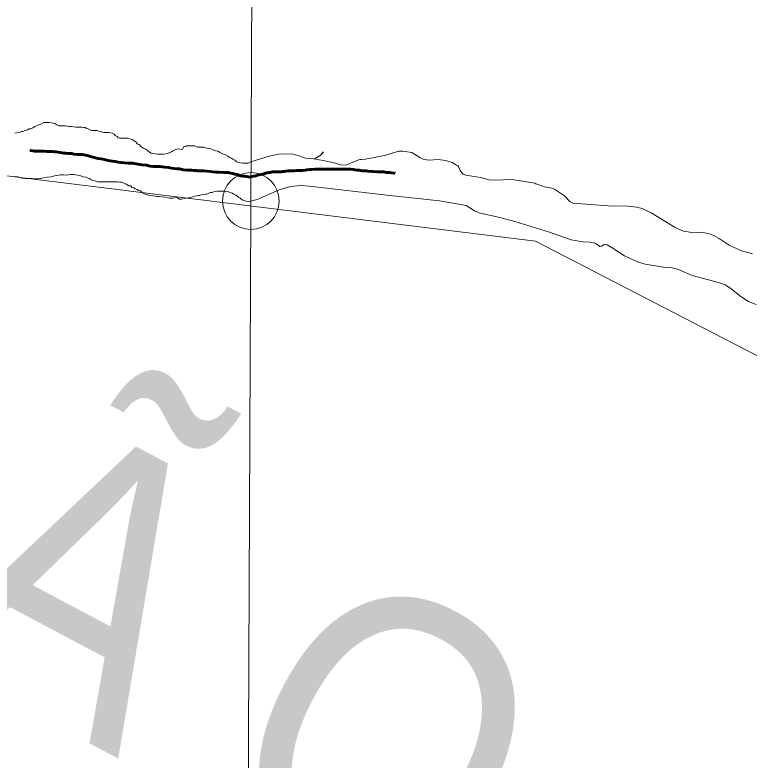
# Model space of a CAD drawing. Extents: x -1643653 to 4543381, y 1624270 to 13878484.
# Drawn here: x 807697 to 808989, y 9012457 to 9013769 of the extents above; entities that cross this region are included whole.
import ezdxf

# ---------------------------------------------------------------- set-up
doc = ezdxf.new("R2010")
doc.units = 0
doc.header["$LTSCALE"] = 200
doc.header["$PDMODE"] = 32
doc.header["$PDSIZE"] = 100
doc.linetypes.add('LONG_DASH_SHORT_DASH', pattern=[9.9, 6, -1.2, 1.5, -1.2])
doc.layers.add('1', color=7, linetype='Continuous', lineweight=13)
doc.layers.add('49', color=7, linetype='Continuous')

msp = doc.modelspace()

# ---------------------------------------------------------------- linework, layer by layer
at = {"layer": '1'}
for points in [[(808158.2, 9024186.1), (808124.6, 9016210.6), (808092.9, 9009049.8)], [(814598.3, 9008896), (813758.5, 9010664.1), (812879.6, 9010781.5), (811952.2, 9011648.1), (810858.7, 9011770.6), (810494.2, 9012398.9), (808613.3, 9013370.5), (807126, 9013554.3), (805831.2, 9014683.5)], [(807696.5, 9013560.6), (807700, 9013561.6), (807703.8, 9013562), (807706.1, 9013562.8), (807708.3, 9013563.5), (807710.6, 9013564), (807712.6, 9013565), (807715.3, 9013565.7), (807718.6, 9013566.7), (807721.3, 9013568.2), (807724.6, 9013568.7), (807729.4, 9013570.6), (807731.9, 9013572.4), (807736.4, 9013574.1), (807738.7, 9013575.8), (807743.2, 9013577.3), (807747.5, 9013579.5), (807750.5, 9013579.5), (807753, 9013579.5), (807757, 9013579.5), (807761, 9013579.2), (807763.2, 9013578.4), (807766.7, 9013577.9), (807770.4, 9013575.4), (807773.7, 9013573.6), (807777.7, 9013573.6), (807779.7, 9013573.6), (807783.4, 9013573.5), (807785.4, 9013573.5), (807789.4, 9013573), (807791.7, 9013572.7), (807795.4, 9013572.5), (807799.7, 9013571.7), (807803.7, 9013571.6), (807806.2, 9013571.6), (807809.7, 9013571.6), (807814.7, 9013571.3), (807818.2, 9013571.1), (807820.4, 9013570.8), (807822.7, 9013569.3), (807825.7, 9013568.5), (807829.1, 9013566.5), (807831.4, 9013565.5), (807834.4, 9013565.4), (807840.9, 9013565.4), (807848.6, 9013563.1), (807850.9, 9013562.8), (807853.1, 9013562.3), (807856.1, 9013562), (807859.9, 9013562), (807861.9, 9013562), (807865.1, 9013561.7), (807867.6, 9013560.7), (807871.1, 9013558.9), (807873.1, 9013556.7), (807876.6, 9013555.1), (807878.3, 9013552.6), (807881.6, 9013552.1), (807884.8, 9013552.1), (807888.3, 9013552.1), (807890.3, 9013552), (807892.3, 9013552), (807896.1, 9013552), (807899.1, 9013551), (807902.8, 9013549.7), (807906, 9013547.7), (807909.8, 9013545.2), (807912, 9013542.1), (807915.2, 9013540.6), (807918.2, 9013537.3), (807921.4, 9013535.6), (807924.7, 9013533.5), (807926.9, 9013532.5), (807930.2, 9013530.5), (807933.6, 9013527.2), (807936.6, 9013525.7), (807939.4, 9013524.9), (807942.9, 9013524.2), (807947.4, 9013523.6), (807950.6, 9013523.6), (807952.6, 9013523.6), (807955.9, 9013523.6), (807958.1, 9013523.8), (807962.1, 9013524.3), (807964.4, 9013525), (807968.4, 9013526), (807972.4, 9013527.7), (807974.4, 9013529.5), (807977.2, 9013530.9), (807981.5, 9013532.7), (807984, 9013533.2), (807991.5, 9013532.1), (807993.7, 9013536.8), (807996.7, 9013537.6)], [(807996.7, 9013537.6), (807993.7, 9013536.8), (807991.5, 9013532.1), (807984, 9013533.2), (807981.5, 9013532.7), (807977.2, 9013530.9), (807974.4, 9013529.5), (807972.4, 9013527.7), (807968.4, 9013526), (807964.4, 9013525), (807962.1, 9013524.3), (807958.1, 9013523.8), (807955.9, 9013523.6), (807952.6, 9013523.6), (807950.6, 9013523.6), (807947.4, 9013523.6), (807942.9, 9013524.2), (807939.4, 9013524.9), (807936.6, 9013525.7), (807933.6, 9013527.2), (807930.2, 9013530.5), (807926.9, 9013532.5), (807924.7, 9013533.5), (807921.4, 9013535.6), (807918.2, 9013537.3), (807915.2, 9013540.6), (807912, 9013542.1), (807909.8, 9013545.2), (807906, 9013547.7), (807902.8, 9013549.7), (807899.1, 9013551), (807896.1, 9013552), (807892.3, 9013552), (807890.3, 9013552), (807888.3, 9013552.1), (807884.8, 9013552.1), (807881.6, 9013552.1), (807878.3, 9013552.6), (807876.6, 9013555.1), (807873.1, 9013556.7), (807871.1, 9013558.9), (807867.6, 9013560.7), (807865.1, 9013561.7), (807861.9, 9013562), (807859.9, 9013562), (807856.1, 9013562), (807853.1, 9013562.3), (807850.9, 9013562.8), (807848.6, 9013563.1), (807840.9, 9013565.4), (807834.4, 9013565.4), (807831.4, 9013565.5), (807829.1, 9013566.5), (807825.7, 9013568.5), (807822.7, 9013569.3), (807820.4, 9013570.8), (807818.2, 9013571.1), (807814.7, 9013571.3), (807809.7, 9013571.6), (807806.2, 9013571.6), (807803.7, 9013571.6), (807799.7, 9013571.7), (807795.4, 9013572.5), (807791.7, 9013572.7), (807789.4, 9013573), (807785.4, 9013573.5), (807783.4, 9013573.5), (807779.7, 9013573.6), (807777.7, 9013573.6), (807773.7, 9013573.6), (807770.4, 9013575.4), (807766.7, 9013577.9), (807763.2, 9013578.4), (807761, 9013579.2), (807757, 9013579.5), (807753, 9013579.5), (807750.5, 9013579.5), (807747.5, 9013579.5), (807743.2, 9013577.3), (807738.7, 9013575.8), (807736.4, 9013574.1), (807731.9, 9013572.4), (807729.4, 9013570.6), (807724.6, 9013568.7), (807721.3, 9013568.2), (807718.6, 9013566.7), (807715.3, 9013565.7), (807712.6, 9013565), (807710.6, 9013564), (807708.3, 9013563.5), (807706.1, 9013562.8), (807703.8, 9013562), (807700, 9013561.6), (807696.5, 9013560.6)], [(807996.7, 9013537.6), (807998.8, 9013538.3), (808003, 9013538.8), (808006.8, 9013538.8), (808010.3, 9013538.5), (808013.5, 9013538.5), (808017.7, 9013536.4), (808021.2, 9013536.2), (808024.7, 9013536.1), (808028.7, 9013535.9), (808032, 9013535.1), (808035, 9013534.6), (808037.5, 9013533.8), (808041.5, 9013533.3), (808044, 9013531.8), (808048, 9013530.2), (808050.2, 9013529.5), (808054, 9013528.9), (808056.7, 9013527.2), (808062.2, 9013524.6), (808067.4, 9013522.8), (808071.7, 9013520.6), (808074.1, 9013518.8), (808078.1, 9013517), (808080.1, 9013515), (808083.8, 9013513.2), (808087.6, 9013510.2), (808089.8, 9013509.4), (808093.8, 9013508.4), (808097.1, 9013507.9), (808100.6, 9013507.8), (808102.6, 9013507.8), (808105.1, 9013508.1), (808107.1, 9013508.1), (808112, 9013510.2), (808144.5, 9013520.3), (808160.7, 9013523.7), (808174.1, 9013524.7), (808186.6, 9013524), (808194.9, 9013521.7)], [(808112, 9013510.2), (808107.1, 9013508.1), (808105.1, 9013508.1), (808102.6, 9013507.8), (808100.6, 9013507.8), (808097.1, 9013507.9), (808093.8, 9013508.4), (808089.8, 9013509.4), (808087.6, 9013510.2), (808083.8, 9013513.2), (808080.1, 9013515), (808078.1, 9013517), (808074.1, 9013518.8), (808071.7, 9013520.6), (808067.4, 9013522.8), (808062.2, 9013524.6), (808056.7, 9013527.2), (808054, 9013528.9), (808050.2, 9013529.5), (808048, 9013530.2), (808044, 9013531.8), (808041.5, 9013533.3), (808037.5, 9013533.8), (808035, 9013534.6), (808032, 9013535.1), (808028.7, 9013535.9), (808024.7, 9013536.1), (808021.2, 9013536.2), (808017.7, 9013536.4), (808013.5, 9013538.5), (808010.3, 9013538.5), (808006.8, 9013538.8), (808003, 9013538.8), (807998.8, 9013538.3), (807996.7, 9013537.6)], [(808611.9, 9013472.9), (808572, 9013479), (808540.7, 9013477.8), (808531.4, 9013478.8), (808516.6, 9013482.9), (808490.7, 9013487.1), (808486, 9013488.8), (808483, 9013491.4), (808480.5, 9013495), (808478.3, 9013501.2), (808476.5, 9013503.8), (808473.9, 9013504.2), (808466.5, 9013509.1), (808454.9, 9013512.6), (808441.6, 9013514.2), (808425.6, 9013513.4), (808415.7, 9013514.8), (808409.6, 9013517.7), (808395.5, 9013526.6), (808379.7, 9013529.4), (808372.4, 9013529), (808347.2, 9013521.7), (808314.1, 9013514.9), (808307.6, 9013514.3), (808304.1, 9013514.2), (808300.3, 9013513.1), (808280.2, 9013504.8), (808271.7, 9013504.6), (808261, 9013507.8), (808239.5, 9013512.6), (808239.6, 9013512.8), (808239.5, 9013512.6), (808218.9, 9013516.3), (808208.2, 9013516.6), (808194.9, 9013521.7), (808186.6, 9013524), (808174.1, 9013524.7), (808160.7, 9013523.7), (808144.5, 9013520.3), (808112, 9013510.2)], [(808239.6, 9013512.8), (808239.5, 9013512.6), (808261, 9013507.8), (808271.7, 9013504.6), (808280.2, 9013504.8), (808300.3, 9013513.1), (808304.1, 9013514.2), (808307.6, 9013514.3), (808314.1, 9013514.9), (808347.2, 9013521.7), (808372.4, 9013529), (808379.7, 9013529.4), (808395.5, 9013526.6), (808409.6, 9013517.7), (808415.7, 9013514.8), (808425.6, 9013513.4), (808441.6, 9013514.2), (808454.9, 9013512.6), (808466.5, 9013509.1), (808473.9, 9013504.2), (808476.5, 9013503.8), (808478.3, 9013501.2), (808480.5, 9013495), (808483, 9013491.4), (808486, 9013488.8), (808490.7, 9013487.1), (808516.6, 9013482.9), (808531.4, 9013478.8), (808540.7, 9013477.8), (808572, 9013479), (808611.9, 9013472.9)], [(808194.9, 9013521.7), (808208.2, 9013516.6), (808218.9, 9013516.3), (808239.5, 9013512.6)], [(807884.5, 9013474.5), (807881, 9013474.8), (807876.7, 9013475), (807874.2, 9013475), (807870.2, 9013475.1), (807867.7, 9013475.1), (807861.7, 9013475.1), (807856.5, 9013475.2), (807853, 9013475.2), (807849, 9013475.2), (807846.2, 9013475.2), (807842, 9013475.3), (807838, 9013476.8), (807834, 9013477.3), (807830.5, 9013479.3), (807827.2, 9013480.9), (807823.7, 9013481.9), (807821.5, 9013483.4), (807816.8, 9013483.9), (807812.8, 9013485.5), (807810.5, 9013486.2), (807807.3, 9013486.8), (807803, 9013487.5), (807800.5, 9013488.1), (807796.3, 9013488.1), (807794, 9013488.1), (807788, 9013486.6), (807782.3, 9013487.2), (807776.8, 9013487.2), (807774, 9013487), (807770.5, 9013486.5), (807766.5, 9013485.8), (807760.5, 9013484.1), (807753.5, 9013483.6), (807748.2, 9013482.1), (807744.2, 9013481.4), (807741.5, 9013480.9), (807736.2, 9013480.7), (807732.2, 9013480.7), (807727.2, 9013480.8), (807722.7, 9013480.8), (807719.9, 9013480.8), (807714.9, 9013480.8), (807709.9, 9013481.6), (807706.4, 9013482.4), (807701.5, 9013484.2), (807696.5, 9013484.5)], [(807896.9, 9013468.1), (807892.2, 9013470.9), (807888.2, 9013473), (807884.5, 9013474.5)], [(808611.9, 9013472.9), (808614.1, 9013471.8), (808629.3, 9013466.3), (808639.4, 9013464.6), (808647, 9013462), (808664.1, 9013450.6), (808673.7, 9013440.8), (808678.8, 9013437.6), (808741.4, 9013432.6), (808776.3, 9013432.4), (808791.1, 9013430.5), (808801.3, 9013427.9), (808817.2, 9013420.4), (808859.4, 9013394.8), (808874, 9013388.2), (808888.8, 9013385.8), (808900.8, 9013386.4), (808909.3, 9013385.9), (808921.5, 9013382.9), (808927.1, 9013380.7), (808936.6, 9013375.5), (808954.4, 9013363.8), (808975.8, 9013353.6), (808995.3, 9013348.5)], [(808995.3, 9013348.5), (808975.8, 9013353.6), (808954.4, 9013363.8), (808936.6, 9013375.5), (808927.1, 9013380.7), (808921.5, 9013382.9), (808909.3, 9013385.9), (808900.8, 9013386.4), (808888.8, 9013385.8), (808874, 9013388.2), (808859.4, 9013394.8), (808817.2, 9013420.4), (808801.3, 9013427.9), (808791.1, 9013430.5), (808776.3, 9013432.4), (808741.4, 9013432.6), (808678.8, 9013437.6), (808673.7, 9013440.8), (808664.1, 9013450.6), (808647, 9013462), (808639.4, 9013464.6), (808629.3, 9013466.3), (808614.1, 9013471.8), (808611.9, 9013472.9)], [(808034.4, 9013453.5), (808032.4, 9013453.5), (808028.6, 9013452.7), (808025.1, 9013452), (808021.6, 9013451.3), (808019.6, 9013450.8), (808016.1, 9013450.3), (808011.3, 9013449.6), (808008.1, 9013448.1), (808003.6, 9013447.7), (808001.6, 9013446.9), (807998.6, 9013446.4), (807995.5, 9013445.5), (807992.3, 9013445), (807990, 9013444.7), (807986.5, 9013444.8), (807981.6, 9013447.3), (807974.5, 9013446.1), (807968.5, 9013446.6), (807964.5, 9013447.4), (807960.3, 9013448.2), (807954.8, 9013448.7), (807950.3, 9013449.2), (807946.3, 9013449.5), (807944.1, 9013450.1), (807940.1, 9013450.6), (807936.3, 9013451.1), (807932.3, 9013451.9), (807928.6, 9013452.7), (807926.1, 9013453.4), (807922.3, 9013455), (807920.1, 9013457), (807917.6, 9013459.5), (807914.6, 9013460), (807911.9, 9013461.5), (807908.1, 9013463.1), (807905.9, 9013464.8), (807902.4, 9013465.3), (807900.4, 9013467.9), (807896.9, 9013468.1)], [(808720.2, 9013366), (808718.4, 9013367.2), (808709.5, 9013368.9), (808696.8, 9013369.5), (808676.2, 9013373.3), (808637.9, 9013386.5), (808577.1, 9013405.3), (808553, 9013412), (808514.2, 9013420.6), (808506, 9013424.3), (808491.2, 9013433.7), (808444.4, 9013441.4), (808357, 9013451.3), (808215.5, 9013467.5), (808199.2, 9013468.5), (808181.7, 9013466.9), (808161.7, 9013461.3), (808123, 9013444.3), (808112, 9013441.3), (808107.3, 9013440.5), (808103.6, 9013441.2), (808100.1, 9013442.5), (808096.8, 9013443.3), (808093.3, 9013446.1), (808091.1, 9013447.8), (808088.1, 9013450.1), (808085.9, 9013451.6), (808081.4, 9013453.4), (808079.2, 9013455.2), (808074.2, 9013456.7), (808070.7, 9013458.2), (808065.9, 9013458.5), (808061.7, 9013458.5), (808057.2, 9013458.6), (808052.7, 9013458.6), (808048.2, 9013458.1), (808043.9, 9013456.1), (808040.4, 9013456.2), (808038.1, 9013455.4), (808034.4, 9013453.5)], [(809001.8, 9013259.1), (808988.6, 9013264.6), (808974.8, 9013273.5), (808955.4, 9013288.5), (808947, 9013293.5), (808935.4, 9013297.7), (808889.1, 9013310.1), (808864.9, 9013320.7), (808852.4, 9013324.1), (808838.9, 9013324.8), (808806.1, 9013330.1), (808792.6, 9013334.2), (808769.9, 9013344.8), (808746.8, 9013360.3), (808739.2, 9013364), (808734.1, 9013364.5), (808729.4, 9013361.8), (808726.8, 9013361.5), (808720.2, 9013366)]]:
    msp.add_lwpolyline(points, dxfattribs=at)
at = {"layer": '1', "linetype": 'LONG_DASH_SHORT_DASH', "lineweight": 60}
for points in [[(808029.5, 9013494.3), (808024.6, 9013494.6), (808020.6, 9013494.8), (808018.1, 9013494.8), (808015.6, 9013495.1), (808011.6, 9013495.1), (808007.3, 9013495.4), (808000.1, 9013495.9), (807993.1, 9013496.5), (807987.1, 9013497.8), (807981.6, 9013498), (807977.1, 9013498.6), (807972.3, 9013499.1), (807967.1, 9013500.4), (807960.1, 9013500.7), (807951.6, 9013502), (807945.3, 9013502), (807939.6, 9013502.3), (807934.1, 9013502.8), (807928.1, 9013504.6), (807920.6, 9013505.1), (807912.9, 9013506.4), (807903.6, 9013508), (807896.1, 9013508), (807889.4, 9013508.5), (807883.9, 9013509.1), (807878.6, 9013509.6), (807873.2, 9013511.1), (807867.7, 9013511.4), (807860.9, 9013512.7), (807853.9, 9013514.5), (807848.2, 9013515.8), (807843.4, 9013516), (807838.7, 9013517.3), (807834, 9013518.8), (807828, 9013520.4), (807821.5, 9013521.9), (807815.2, 9013523.2), (807806.7, 9013523.5), (807800.2, 9013524), (807796.8, 9013525.3), (807792.8, 9013525.3), (807790, 9013525.3), (807785.8, 9013525.6), (807782.8, 9013525.9), (807779.5, 9013526.4), (807776.5, 9013526.7), (807772.5, 9013527.4), (807769.5, 9013527.7), (807766.5, 9013528), (807763, 9013528.5), (807758.3, 9013528.5), (807753, 9013528.8), (807748.3, 9013529.1), (807743, 9013529.1), (807737.5, 9013529.1), (807733.5, 9013529.4), (807730.8, 9013529.4), (807728, 9013529.9), (807723.8, 9013530.2), (807723.1, 9013530.4)], [(808114.5, 9013484.8), (808110, 9013483.1), (808104.5, 9013484.6), (808101, 9013484.9), (808096.5, 9013485.2), (808091.5, 9013486.5), (808087.8, 9013488), (808084, 9013488.5), (808080.3, 9013489.8), (808076.5, 9013490.3), (808071.8, 9013491.6), (808067.5, 9013491.6), (808063.8, 9013491.8), (808056.3, 9013492.1), (808049.8, 9013492.4), (808045, 9013493), (808040.5, 9013493.2), (808035.3, 9013493.8), (808029.5, 9013494.3)], [(808356.7, 9013491.5), (808350.8, 9013491.7), (808346, 9013492.5), (808343.2, 9013492.5), (808338.9, 9013492.8), (808335.1, 9013492.8), (808328.2, 9013493.3), (808324.6, 9013493.5), (808318.5, 9013493.8), (808315.5, 9013494.3), (808310.9, 9013494.6), (808308.6, 9013494.6), (808305, 9013495.3), (808303, 9013495.6), (808299.4, 9013495.8), (808295.6, 9013496.3), (808292.8, 9013496.9), (808288, 9013497.4), (808281.6, 9013497.4), (808275.8, 9013497.4), (808273, 9013497.4), (808268.1, 9013497.4), (808265.1, 9013497.4), (808256.9, 9013497.4), (808253.4, 9013497.4), (808247.5, 9013497.4), (808244.5, 9013497.4), (808238.9, 9013497.4), (808235.8, 9013497.4), (808228.7, 9013497.4), (808224.9, 9013497.4), (808219, 9013496.9), (808216, 9013496.6), (808210.9, 9013496.3), (808208.3, 9013495.8), (808203.2, 9013495.3), (808198.9, 9013495.3), (808196.6, 9013495.3), (808192.3, 9013495.3), (808188.2, 9013494.8), (808183.4, 9013494.8), (808177.8, 9013494.6), (808173.5, 9013493.8), (808171.2, 9013493.5), (808167.6, 9013493.3), (808165.6, 9013492.8), (808160.8, 9013492.5), (808157.7, 9013492.5), (808155.2, 9013492.5), (808152.4, 9013492.5), (808149.3, 9013492.5), (808146.5, 9013491.7), (808144.5, 9013491.7), (808140.9, 9013490.7), (808138.1, 9013490.2), (808135.3, 9013489.4), (808132.3, 9013488.7), (808129.7, 9013487.9), (808126.7, 9013487.4), (808123.6, 9013486.6), (808120.6, 9013485.9), (808117.5, 9013485.3), (808114.5, 9013484.8), (808114.5, 9013484.8), (808114.5, 9013484.8)], [(808366.3, 9013489.9), (808364.8, 9013490.2), (808359.5, 9013490.7), (808356.7, 9013491.5)]]:
    msp.add_lwpolyline(points, dxfattribs=at)
at = {"layer": '1', "lineweight": 25}
msp.add_lwpolyline([(808239.3, 9013528.2), (808237.2, 9013524.2), (808233.7, 9013521.1), (808224.3, 9013515.5)], dxfattribs=at)
msp.add_spline([(814781, 9009175.5), (814787.2, 9009173.4), (814796.9, 9009173.4), (814799.4, 9009172.4), (814805.1, 9009174.5), (814805.6, 9009176.5), (814811.7, 9009179.5), (814811.7, 9009179.5), (814801.5, 9009181), (814790.7, 9009181.5), (814784.1, 9009183.1), (814777.4, 9009185.1), (814778.4, 9009175.5)], degree=3, dxfattribs=at)
at = {"layer": '1'}
msp.add_point((808112, 9013441.3), dxfattribs=at)

# ---------------------------------------------------------------- texts
at = {"layer": '49', "width": 0.9}
msp.add_text('R I O   S Ã O   F R A N C I S C O', height=500, rotation=332.036, dxfattribs=at).set_placement((805339.6, 9013807.5))

doc.saveas('drawing.dxf')
